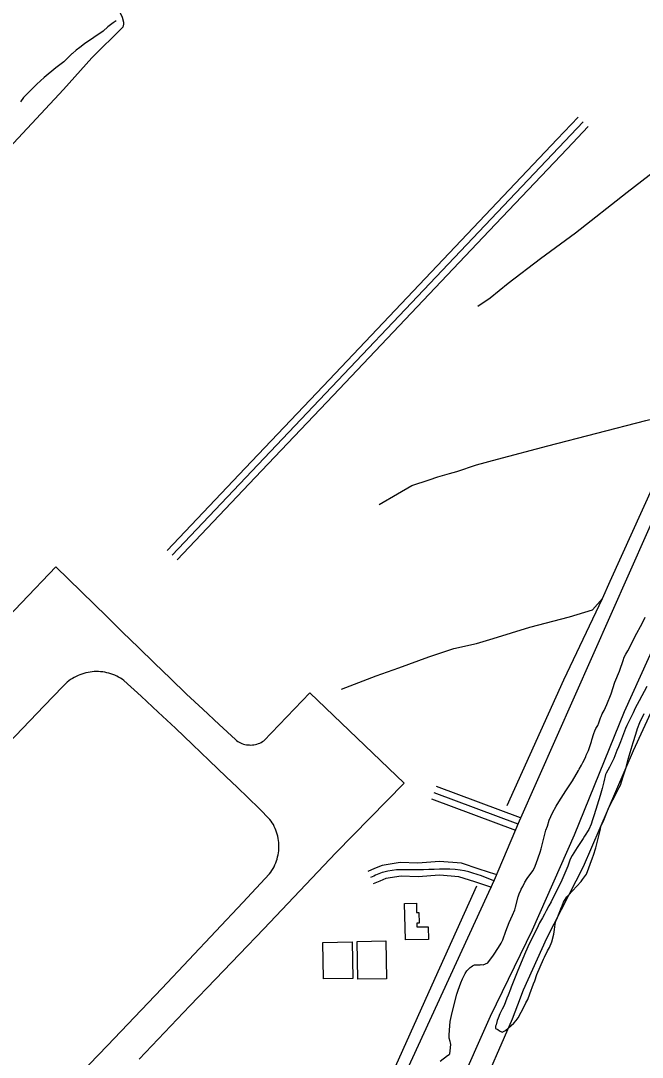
# Model space of a CAD drawing. Extents: x 3683613 to 3738215, y 469626 to 495384.
# Drawn here: x 3698541 to 3699912, y 489859 to 492146 of the extents above; entities that cross this region are included whole.
import ezdxf

# ---------------------------------------------------------------- set-up
doc = ezdxf.new("R2010")
doc.units = 0
for name, color, linetype in [('V-BLDG-OTLN', 7, 'Continuous'), ('V-ROAD-CNTR', 7, 'Continuous'), ('V-RUNW-EDGE', 7, 'Continuous'), ('V-SITE-VEGE', 7, 'Continuous'), ('V-TOPO-SHOR', 7, 'Continuous')]:
    doc.layers.add(name, color=color, linetype=linetype)

msp = doc.modelspace()

# ---------------------------------------------------------------- linework, layer by layer
at = {"layer": 'V-BLDG-OTLN'}
for points in [[(3699389.8, 490117.5), (3699387.8, 490198), (3699413.6, 490198.6), (3699414.1, 490177.9), (3699419.3, 490178), (3699419.8, 490154.4), (3699414.4, 490154.3), (3699414.6, 490146.1), (3699439.8, 490146.7), (3699440.5, 490118.7)], [(3699272.2, 490113), (3699273.7, 490032.5), (3699209, 490031.4), (3699207.6, 490111.9)], [(3699282.8, 490114.4), (3699346.3, 490115.5), (3699347.8, 490032), (3699284.3, 490030.9)]]:
    msp.add_lwpolyline(points, close=True, dxfattribs=at)
at = {"layer": 'V-ROAD-CNTR'}
for points in [[(3699388.8, 489821.2), (3699585.6, 490249.9), (3699641.1, 490380.1), (3700004.7, 491201.1), (3700498.1, 492314), (3700548, 492426.4), (3700634.5, 492621.2)], [(3698875.4, 490966.6), (3699781.6, 491923)], [(3699724.2, 491884.3), (3699770.7, 491933.3)], [(3699746, 491863.6), (3699792.5, 491912.7)], [(3699552.3, 491702.8), (3699724.2, 491884.3)], [(3699574.1, 491682.2), (3699746, 491863.6)], [(3699380.3, 491521.3), (3699552.3, 491702.8)], [(3699402.1, 491500.7), (3699574.1, 491682.2)], [(3699036.4, 491158.4), (3699208.4, 491339.8), (3699380.3, 491521.3)], [(3699058.2, 491137.7), (3699230.2, 491319.2), (3699402.1, 491500.7)], [(3698864.5, 490976.9), (3699036.4, 491158.4)], [(3698886.2, 490956.3), (3699058.2, 491137.7)], [(3699643.3, 490387.1), (3699458.1, 490456)], [(3699638.1, 490373), (3699452.9, 490442)], [(3699632.8, 490359), (3699447.6, 490427.9)], [(3699589.2, 490261.9), (3699552.1, 490274), (3699513.3, 490286.6), (3699464.4, 490290.9), (3699416.9, 490287), (3699378, 490288.1), (3699337.9, 490282), (3699321.6, 490275.1), (3699307, 490268.9)], [(3699579.9, 490233.4), (3699542.8, 490245.5), (3699507.3, 490257.1), (3699464.3, 490260.8), (3699417.7, 490257), (3699379.8, 490258), (3699346.1, 490252.9), (3699333.2, 490247.4), (3699318.6, 490241.3)]]:
    msp.add_lwpolyline(points, dxfattribs=at)
msp.add_spline([(3699584.5, 490247.6), (3699510.3, 490271.8), (3699417.3, 490272), (3699342, 490267.4), (3699312.8, 490255.1)], degree=3, dxfattribs=at)
at = {"layer": 'V-RUNW-EDGE'}
for points in [[(3698390.9, 490702.6), (3698618.7, 490941), (3698730.8, 490831.6), (3698765.7, 490797), (3698800.7, 490762.5), (3698835.9, 490728.3), (3698871.3, 490694.1), (3698906.9, 490660.2), (3698942.6, 490626.5), (3698978.5, 490592.9), (3699014.5, 490559.5), (3699017.2, 490557.4), (3699020, 490555.5), (3699022.9, 490553.8), (3699025.9, 490552.3), (3699029, 490551), (3699032.2, 490549.9), (3699035.5, 490549), (3699038.8, 490548.4), (3699042.1, 490547.9), (3699045.5, 490547.7), (3699048.8, 490547.6), (3699052.2, 490547.8), (3699055.6, 490548.3), (3699058.9, 490548.9), (3699062.1, 490549.7), (3699065.3, 490550.8), (3699068.5, 490552.1), (3699071.5, 490553.5), (3699074.4, 490555.2), (3699077.3, 490557.1), (3699179.1, 490662.6), (3699386.5, 490463.5), (3699236.3, 490309.7), (3699183.5, 490253.6), (3699130.4, 490197.7), (3699077.3, 490141.9), (3699024, 490086.3), (3698970.5, 490030.8), (3698914.4, 489972), (3698858.3, 489913.2), (3698802.2, 489854.3)], [(3698672.4, 489821.9), (3698732.5, 489884.6), (3698792.5, 489947.3), (3698852.3, 490010.3), (3698912, 490073.3), (3698971.5, 490136.6), (3699030.8, 490199.9), (3699090, 490263.5), (3699092.7, 490267.2), (3699095.3, 490271), (3699097.6, 490275), (3699099.8, 490279), (3699101.8, 490283.2), (3699103.6, 490287.4), (3699105.2, 490291.8), (3699106.6, 490296.1), (3699107.8, 490300.6), (3699108.8, 490305.1), (3699109.5, 490309.6), (3699110.1, 490314.2), (3699110.5, 490318.8), (3699110.6, 490323.4), (3699110.5, 490328), (3699110.2, 490332.6), (3699109.7, 490337.2), (3699109, 490341.7), (3699108.1, 490346.2), (3699107, 490350.7), (3699105.6, 490355.1), (3699104.1, 490359.5), (3699102.4, 490363.7), (3699100.4, 490367.9), (3699098.3, 490372), (3699096, 490376), (3699093.5, 490379.9), (3699090.8, 490383.6), (3699067, 490407.4), (3699043, 490430.9), (3699018.7, 490454.3), (3698994.2, 490477.4), (3698957.1, 490513.3), (3698919.8, 490549), (3698882.3, 490584.5), (3698844.7, 490619.9), (3698806.9, 490655.2), (3698769, 490690.2), (3698765.2, 490692.9), (3698761.3, 490695.3), (3698757.2, 490697.6), (3698753.1, 490699.7), (3698748.8, 490701.6), (3698744.5, 490703.4), (3698740.1, 490704.9), (3698735.7, 490706.2), (3698731.2, 490707.3), (3698726.6, 490708.2), (3698722, 490708.9), (3698717.4, 490709.4), (3698712.8, 490709.7), (3698708.1, 490709.7), (3698703.5, 490709.6), (3698698.9, 490709.2), (3698694.3, 490708.7), (3698689.7, 490707.9), (3698685.2, 490706.9), (3698680.7, 490705.7), (3698676.2, 490704.3), (3698671.9, 490702.7), (3698667.6, 490700.9), (3698663.4, 490699), (3698659.3, 490696.8), (3698655.3, 490694.4), (3698651.4, 490691.9), (3698647.6, 490689.2), (3698644, 490686.3), (3698640.5, 490683.3), (3698637.1, 490680.1), (3698633.9, 490676.7), (3698593, 490634.4), (3698324.9, 490353.7)]]:
    msp.add_lwpolyline(points, dxfattribs=at)
at = {"layer": 'V-SITE-VEGE'}
for p, q in [((3698733, 492132.4), (3698722.8, 492122.8)), ((3698745.1, 492141.1), (3698733, 492132.4)), ((3698751.7, 492146), (3698745.1, 492141.1)), ((3698722.8, 492122.8), (3698681.9, 492094.8)), ((3698663.3, 492081.3), (3698655.8, 492073.6)), ((3698671.6, 492087.1), (3698663.3, 492081.3)), ((3698681.9, 492094.8), (3698671.6, 492087.1)), ((3698654, 492072.6), (3698636.4, 492055.4)), ((3698655.8, 492073.6), (3698654, 492072.6)), ((3698618.7, 492041.9), (3698592.7, 492020.7)), ((3698636.4, 492055.4), (3698618.7, 492041.9)), ((3698592.7, 492020.7), (3698576.9, 492006.3)), ((3698576.9, 492006.3), (3698547.3, 491976.5)), ((3698547.3, 491976.5), (3698540.8, 491967))]:
    msp.add_line(p, q, dxfattribs=at)
for points in [[(3699486.1, 489907.6), (3699486.4, 489918.7), (3699488.1, 489937.3), (3699489.5, 489944.4), (3699492.3, 489957.5), (3699503.1, 489997.9), (3699506, 490006.5), (3699511.7, 490022.7), (3699515.6, 490031.8), (3699521.4, 490043.5), (3699524.8, 490049.1), (3699532.3, 490056.8), (3699534.2, 490058.3), (3699537.7, 490060.4), (3699542.2, 490062.5), (3699554.3, 490062.7), (3699556.8, 490063.2), (3699561.3, 490062.8), (3699571.3, 490067), (3699583.6, 490083.8), (3699594.8, 490101.1), (3699600.7, 490110.7), (3699604.1, 490117.8), (3699610.8, 490136.6), (3699618, 490155.8), (3699625.8, 490172.5), (3699630.6, 490183.7), (3699632.5, 490190.2), (3699638.1, 490212.4), (3699640, 490219), (3699643.9, 490227.1), (3699644.9, 490229.7), (3699648.3, 490235.2), (3699653.1, 490244.9), (3699658, 490253), (3699670.8, 490270.3), (3699674.2, 490276.9), (3699677.6, 490286.5), (3699686.7, 490311.3), (3699689.1, 490318.4), (3699699.4, 490359.8), (3699702.8, 490368.9), (3699706.6, 490381.6), (3699713.8, 490397.8), (3699722.1, 490412.5), (3699728, 490422.2), (3699743.1, 490446.6), (3699757.8, 490468.9), (3699771, 490491.3), (3699772.5, 490494.3), (3699777.8, 490503.5), (3699780.8, 490509.1), (3699787.1, 490521.7), (3699788, 490525.3), (3699792.9, 490535.9), (3699794.8, 490540), (3699799.6, 490555.6), (3699800.5, 490559.2), (3699804.8, 490572.8), (3699807.2, 490578.9), (3699809.6, 490584), (3699813.5, 490590.6), (3699815.9, 490596.6), (3699819.8, 490607.3), (3699821.2, 490610.3), (3699823.6, 490616.4), (3699827.5, 490624), (3699833.3, 490637.2), (3699843, 490660.5), (3699851.6, 490686.3), (3699861.7, 490710.6), (3699862.2, 490713.1), (3699869.4, 490733.8), (3699872.2, 490741.4), (3699875.6, 490748.5), (3699880, 490755.6), (3699894.1, 490783), (3699896.1, 490787.6), (3699911.7, 490816), (3699918.5, 490829.7)], [(3699922.1, 490676.9), (3699904.6, 490645.4), (3699895.8, 490629.2), (3699891.5, 490618.6), (3699877.4, 490590.7), (3699874.5, 490584.1), (3699870.7, 490572.5), (3699863.9, 490554.7), (3699862.5, 490551.2), (3699859.1, 490543.6), (3699855.7, 490535.5), (3699849, 490517.8), (3699839.8, 490498.5), (3699832, 490485.3), (3699831, 490482.8), (3699826.8, 490466.1), (3699823, 490452), (3699819.2, 490436.3), (3699805.9, 490393.9), (3699802.1, 490382.7), (3699799.2, 490373.1), (3699793.9, 490361), (3699784.1, 490346.2), (3699781.7, 490341.6), (3699768, 490321.3), (3699757.2, 490303.5), (3699752.8, 490295.4), (3699747.6, 490280.2), (3699734.5, 490249.3), (3699724.3, 490228), (3699713.1, 490206.7), (3699710.7, 490201.6), (3699705.8, 490192.5), (3699699.5, 490181.8)], [(3699699.5, 490181.8), (3699696.1, 490174.2), (3699691.7, 490166.1), (3699685.4, 490155), (3699682, 490148.4), (3699674.7, 490133.1), (3699662.1, 490108.8), (3699654.3, 490090.6), (3699637.4, 490050), (3699622.5, 490013.6), (3699621.1, 490009), (3699615.8, 489995.9), (3699612.9, 489989.3), (3699607.1, 489973.1), (3699602.7, 489965), (3699597.9, 489954.3), (3699594, 489945.2), (3699592.1, 489939.7), (3699589.3, 489930.1), (3699587.8, 489927), (3699587.8, 489925), (3699588.4, 489922), (3699593, 489919.6), (3699597, 489916.6), (3699602.6, 489913.7), (3699607.6, 489916.3), (3699610.1, 489917.8), (3699628.9, 489933.8), (3699633.8, 489939.9), (3699637.8, 489945.5), (3699645.1, 489958.2), (3699651.4, 489970.4), (3699655.3, 489979), (3699659.2, 489986.1), (3699663.5, 489998.7), (3699671.6, 490021), (3699675, 490027.6), (3699679.3, 490041.2), (3699693.8, 490075.2), (3699696.3, 490079.7), (3699703.1, 490093.4), (3699706.9, 490101), (3699712.3, 490113.7), (3699716.5, 490130.4), (3699718.3, 490140.9), (3699719.6, 490152.5), (3699720.1, 490155.6), (3699721, 490158.6), (3699724.9, 490167.2), (3699733.6, 490189.5), (3699735, 490193), (3699738.4, 490200.6), (3699743.7, 490210.3), (3699745.7, 490212.3), (3699749.7, 490217.4), (3699758.1, 490226.1), (3699776.8, 490246.5), (3699780.2, 490250.6), (3699788.6, 490262.8), (3699802, 490298.8), (3699803.9, 490304.3), (3699809.2, 490321), (3699819.5, 490361.9), (3699820.4, 490368), (3699825.3, 490378.1), (3699838.3, 490409.5), (3699842.2, 490418.1), (3699846.6, 490426.7), (3699854.4, 490441), (3699860.7, 490453.6), (3699863.6, 490459.2), (3699869.8, 490478.4), (3699872.2, 490485), (3699875.5, 490496.1), (3699880.7, 490516.3), (3699884.9, 490531.5), (3699891.6, 490553.2), (3699897.3, 490571.4), (3699901.6, 490584.1), (3699906.4, 490597.2), (3699916.1, 490617)], [(3699466.5, 489850), (3699482.3, 489862.8), (3699485.8, 489864.9), (3699487.3, 489866.4), (3699488.2, 489872.5), (3699489.5, 489886.6), (3699488.9, 489890.6), (3699488.4, 489893.1), (3699486.2, 489900.6), (3699486.1, 489907.6)]]:
    msp.add_lwpolyline(points, dxfattribs=at)
at = {"layer": 'V-TOPO-SHOR'}
for points in [[(3698170.8, 492742), (3698303.7, 492606.8), (3698458.4, 492460.9), (3698633.5, 492287.8), (3698678.1, 492249.4), (3698721.5, 492209.2), (3698746.6, 492183.3), (3698758.6, 492167.7), (3698765.2, 492153.8), (3698767.8, 492142.7), (3698767.8, 492138.6), (3698766.8, 492131.5), (3698698.3, 492064.2), (3698635.8, 491994), (3698434.7, 491779.2), (3698339, 491666.9)], [(3699549.5, 491515.9), (3699576.3, 491534.6), (3699615.8, 491567.1), (3699687.3, 491621.4), (3699764.7, 491678.2), (3699878.1, 491767.4), (3699968.8, 491837.4), (3700031, 491885.1), (3700126.4, 491953.3), (3700208, 492007.2), (3700245.3, 492033.2), (3700285.6, 492055.7), (3700330.6, 492076), (3700347.5, 492084.5), (3700353.9, 492091.1), (3700363.6, 492107.2), (3700444.1, 492290.8), (3700506.4, 492435.7), (3700520, 492461.1)], [(3700580.3, 492202.6), (3700504.4, 492036.7), (3700427, 491856.9), (3700340.1, 491659.7), (3700251.1, 491453.2), (3700159.1, 491251.3), (3700064.1, 491056.8), (3699977.9, 490855), (3699872.1, 490620.7), (3699761.8, 490348.8), (3699668.8, 490139.4), (3699576.1, 489948.4), (3699503.6, 489784.3)], [(3700619.9, 492177.4), (3700538.3, 492003.2), (3700423.9, 491706.5), (3700331.9, 491493), (3700202.4, 491226.9), (3700082.8, 490961.6), (3699977.3, 490720.5), (3699891.9, 490535.1), (3699781.4, 490278.7), (3699700.7, 490120.9), (3699649, 490006.8), (3699636.8, 489973.3), (3699625.1, 489942.7), (3699549.3, 489769.2)], [(3699331.9, 491078.6), (3699372.2, 491102.3), (3699403.7, 491120), (3699441.8, 491133), (3699461.1, 491139.3), (3699486.9, 491146.8), (3699502.8, 491151.2), (3699546.1, 491166.1), (3699592.5, 491178.1), (3699703.9, 491207.8), (3699919.8, 491264.1), (3699960.3, 491273.6), (3699987.3, 491280.6), (3700000.2, 491286.1), (3700013, 491296.3), (3700025.1, 491312.5), (3700119, 491535.2), (3700208.5, 491741.3), (3700329.1, 492022.2), (3700353.9, 492091.1)], [(3699248.9, 490671.1), (3699325, 490700.1), (3699374.8, 490718.1), (3699441, 490742.3), (3699496.1, 490760.3), (3699546.6, 490771.8), (3699582.9, 490782.5), (3699663.8, 490807.5), (3699751.2, 490830.8), (3699802.2, 490845.9), (3699824.2, 490871), (3699841.2, 490909), (3699937.1, 491121.7), (3700025.1, 491312.5)], [(3699614.2, 490414.1), (3699739, 490691.5), (3699824.2, 490871)], [(3699546.6, 490236.1), (3699447.9, 490018), (3699367, 489837.2)]]:
    msp.add_lwpolyline(points, dxfattribs=at)

doc.saveas('drawing.dxf')
